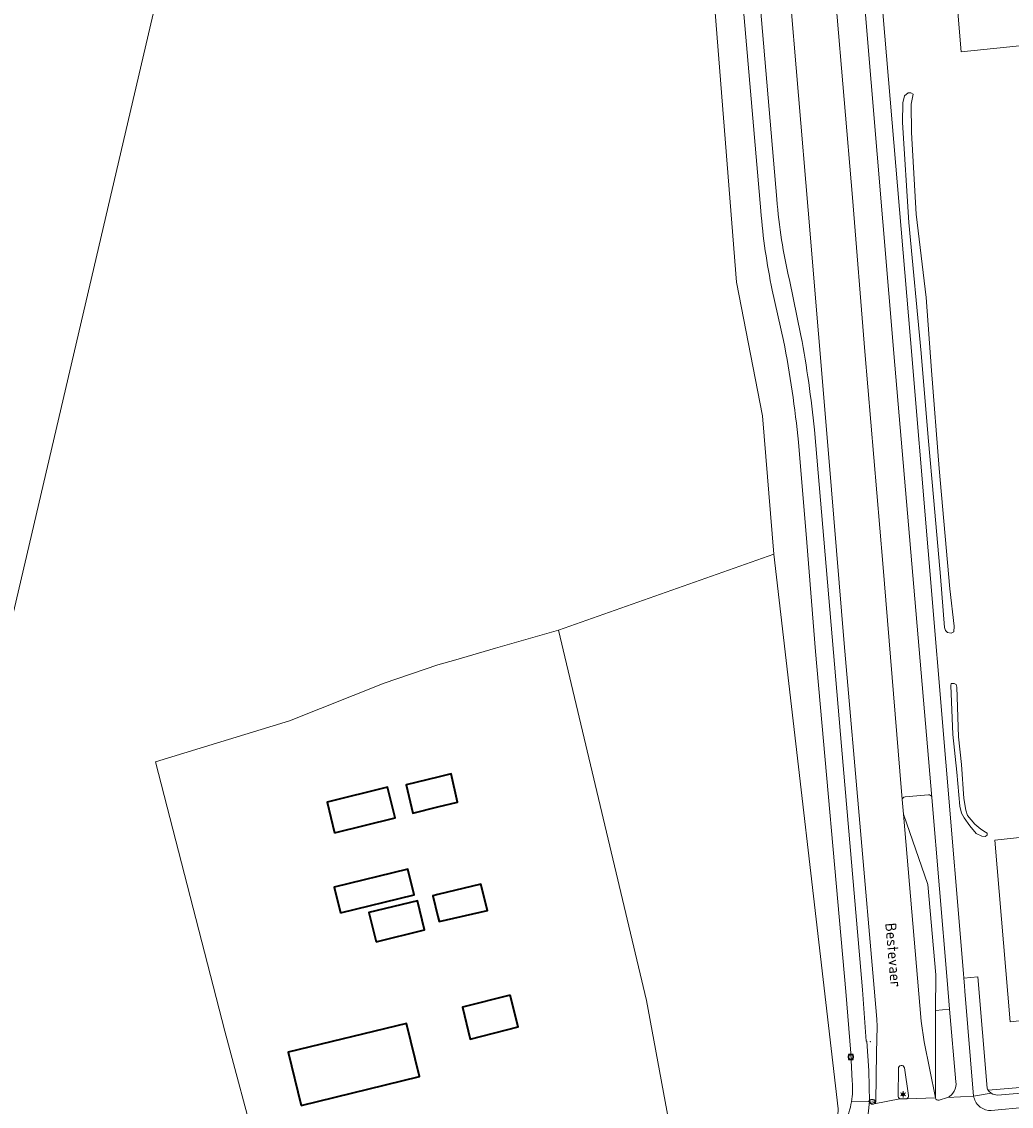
# Model space of a CAD drawing. Header units: metres. Extents: x 140853 to 145288, y 474558 to 480269.
# Tile 280 of 428: x 143931 to 144095, y 479277 to 479456. Entities that reach past the tile are written whole.
import ezdxf
from ezdxf.enums import TextEntityAlignment as Align

# ---------------------------------------------------------------- set-up
doc = ezdxf.new("R2010")
doc.units = ezdxf.units.M
doc.header["$MEASUREMENT"] = 0
for name, color, linetype, lineweight in [('B-WE-GR-BOUWLAND-G', 80, 'Continuous', 13), ('B-WE-GR-GRAS_KRUIDENRIJK-G', 80, 'Continuous', 18), ('B-WE-GR-HOUTOPSTAND_LOOF-G', 40, 'Continuous', 13), ('B-WE-KL-ET_LS_OV_LICHTMAST-S', 190, 'Continuous', 18), ('B-WE-KL-GAS_PUT-S', 30, 'Continuous', 18), ('B-WE-OG-BEBOUWING-G', 7, 'Continuous', 35), ('B-WE-OG-BEBOUWING_STRAATNAAM-T18', 10, 'Continuous', 18), ('B-WE-OG-HULPLIJN-G', 50, 'Continuous', 18), ('B-WE-OG-TERREIN_ERF-G', 7, 'Continuous', 18), ('B-WE-OG-TERREIN_ONBEGROEID-G', 7, 'Continuous', 18), ('B-WE-OG-WATER_GREPPEL-G', 160, 'Continuous', 18), ('B-WE-RI-GWA_RIOOLPUT-S', 30, 'Continuous', 18), ('B-WE-VH-VERHARDING_ASFALT-G', 252, 'Continuous', 18), ('B-WE-VH-VERHARDING_BETONSTRAATSTEEN-G', 252, 'Continuous', 18), ('B-WE-VH-VERHARDING_GESLOTEN-G', 7, 'Continuous', 18), ('B-WE-VH-VERHARDING_STRAATBAKSTEEN-G', 252, 'Continuous', 18), ('B-WE-VH-VERHARDING_TEGEL-G', 252, 'Continuous', 18), ('X-XX-XX-ALGEMEEN-S', 7, 'Continuous', 18)]:
    doc.layers.add(name, color=color, linetype=linetype, lineweight=lineweight)
doc.styles.add('NLCS-ISO', font='txt')

# ---------------------------------------------------------------- blocks, each defined once
blk = doc.blocks.new('SIE-WEG_AFVALBAK_TYPE_01')
for radius in [0.25, 0.156]:
    blk.add_circle((0, 0), radius)
blk = doc.blocks.new('B-SIE-WEG_LICHTMAST-SO')
at = {"ltscale": 0.1}
for p, q in [((-1.1, 0.63), (-2.19, 1.27)), ((0, 1.27), (0, 2.53)), ((1.1, 0.63), (2.19, 1.27)), ((-1.1, -0.63), (-2.19, -1.27)), ((0, -1.27), (0, -2.53)), ((1.1, -0.63), (2.19, -1.27))]:
    blk.add_line(p, q, dxfattribs=at)
at = {"flags": 128}
for points in [[(-1.16, 0.5), (1.16, 0.5)], [(-1.16, -0.5), (1.16, -0.5)]]:
    blk.add_lwpolyline(points, dxfattribs=at)
at = {"ltscale": 0.1}
blk.add_circle((0, 0), 1.27, dxfattribs=at)
at = {"style": 'NLCS-ISO'}
blk.add_attdef('TYPE', text='', height=1.8, dxfattribs=at).set_placement((0, 2.53), align=Align.BOTTOM_CENTER)
blk = doc.blocks.new('SRI-PUT_INSPECTIE-SO')
at = {"lineweight": -3, "flags": 128}
blk.add_lwpolyline([(-2, -2), (2, -2), (2, 2), (-2, 2)], close=True, dxfattribs=at)
at = {"lineweight": -3, "ltscale": 1.5}
blk.add_circle((0, 0), 2, dxfattribs=at)
at = {"ltscale": 0.1, "style": 'NLCS-ISO'}
blk.add_text('I', height=2.5, dxfattribs=at).set_placement((0, -0.01), align=Align.MIDDLE_CENTER)
blk = doc.blocks.new('SKL-GAS_PUT-SO')
at = {"color": 0, "linetype": 'ByBlock', "lineweight": 18}
blk.add_ellipse((0, 0), major_axis=(2.5, 0), ratio=0.601255, dxfattribs=at)
at = {"color": 0, "linetype": 'ByBlock', "lineweight": 18, "style": 'NLCS-ISO'}
blk.add_text('gas', height=1.8, dxfattribs=at).set_placement((0.12, 0.3), align=Align.MIDDLE_CENTER)

msp = doc.modelspace()

# ---------------------------------------------------------------- linework, layer by layer
at = {"layer": 'B-WE-GR-BOUWLAND-G', "ltscale": 0.2, "flags": 128}
msp.add_lwpolyline([(143922.011, 479189.042), (143933.522, 479193.947), (143949.899, 479201.351), (143974.874, 479212.393), (143983.247, 479216.409), (143984.459, 479217.031), (143975.518, 479250), (143964.831, 479289.788), (143953.398, 479334.227), (143975.497, 479340.989), (143991.145, 479347.206), (144000, 479350.201), (144002.994, 479351.063), (144009.52, 479352.941), (144019.922, 479355.934), (144055.436, 479368.448), (144053.545, 479391.306), (144049.271, 479413.356), (144045.599, 479459.956)], dxfattribs=at)
at = {"layer": 'B-WE-GR-GRAS_KRUIDENRIJK-G', "ltscale": 0.2, "flags": 128}
for points in [[(144165.983, 479459.526), (144086.347, 479451.35), (144082.282, 479500)], [(144045.599, 479459.956), (144049.271, 479413.356), (144053.545, 479391.306), (144055.436, 479368.448), (144066.07, 479276.949)]]:
    msp.add_lwpolyline(points, dxfattribs=at)
for points in [[(144051.753, 479475.987), (144055.928, 479427.021), (144055.928, 479427.021, 0.0386189), (144058.022, 479413.715), (144058.022, 479413.715), (144059.921, 479404.517), (144059.921, 479404.517, -0.0205439), (144062.144, 479388.987), (144062.144, 479388.987), (144066.43, 479338.741), (144070.091, 479296.625), (144070.65, 479288.16), (144070.79, 479288.134), (144071.131, 479283.234), (144071.243, 479278.2), (144071.243, 479278.2, 0.4336213), (144071.77, 479277.749), (144071.77, 479277.749, 0.0635605), (144071.994, 479277.793), (144071.994, 479277.793, 0.2682783), (144072.278, 479278.193), (144072.278, 479278.193), (144072.379, 479286.239), (144072.491, 479290.536), (144072.438, 479291.752), (144072.016, 479296.896), (144069.743, 479322.808), (144067.07, 479353.728), (144064.494, 479384.399), (144061.102, 479425.236), (144057.892, 479463.107)], [(144065.012, 479271.572, 0.1468255), (144068.257, 479278.137), (144068.257, 479278.137, 0.066894), (144068.374, 479281.53), (144068.374, 479281.53), (144068.16, 479286.15), (144067.323, 479296.334), (144062.342, 479352.388), (144060.858, 479370.419), (144059.498, 479386.937), (144059.498, 479386.937, 0.0233835), (144057.04, 479403.698), (144057.04, 479403.698), (144055.191, 479412.018), (144055.191, 479412.018, -0.0330391), (144053.295, 479425.095), (144053.295, 479425.095), (144050.29, 479460.21)], [(144065.657, 479459.651), (144068.396, 479427.29), (144070.464, 479401.91), (144073.432, 479366.903), (144076.258, 479332.656), (144076.631, 479327.989), (144076.631, 479327.989, -0.4031498), (144077.088, 479328.43), (144077.088, 479328.43), (144080.943, 479328.769), (144080.943, 479328.769, -0.4137798), (144081.507, 479328.34), (144081.507, 479328.34), (144075.432, 479399.625), (144070.495, 479458.105)], [(144073.44, 479457.8), (144078.018, 479403.877), (144086.717, 479299.301), (144086.769, 479298.505), (144089.094, 479298.771), (144090.642, 479280.388), (144090.642, 479280.388, 0.056675), (144090.813, 479280.05), (144090.813, 479280.05), (144113.801, 479281.956)]]:
    msp.add_lwpolyline(points, format="xyb", dxfattribs=at)
for points in [[(144082.723, 479382.591), (144084.493, 479362.73), (144085.183, 479356.569), (144085.115, 479355.674), (144084.72, 479355.452), (144084.089, 479355.552), (144083.75, 479355.887), (144083.586, 479356.399), (144082.941, 479364.796), (144081.821, 479377.28), (144080.905, 479387.709), (144079.75, 479401.65), (144077.72, 479423.186), (144076.645, 479439.668), (144076.725, 479442.9), (144077.028, 479444.094), (144077.585, 479444.556), (144078.047, 479444.572), (144078.445, 479444.333), (144078.079, 479442.693), (144078.174, 479438.012), (144078.931, 479424.559), (144080.56, 479410.786), (144081.445, 479398.742), (144082.723, 479382.591)], [(144088.594, 479323.91), (144089.571, 479323.087), (144090.377, 479322.624), (144090.654, 479322.445), (144090.644, 479322.097), (144090.321, 479321.915), (144089.781, 479321.972), (144088.854, 479322.411), (144087.755, 479323.666), (144086.86, 479324.958), (144086.388, 479325.759), (144086.106, 479326.922), (144085.632, 479332.525), (144085, 479338.739), (144084.621, 479346.827), (144084.728, 479347.127), (144085.172, 479347.141), (144085.545, 479346.963), (144085.631, 479346.544), (144085.926, 479338.348), (144086.406, 479333.765), (144086.772, 479328.15), (144087.13, 479326.219), (144087.41, 479325.369), (144088.594, 479323.91)], [(144111.779, 479323.455), (144114.268, 479293.466), (144105.617, 479292.543), (144105.729, 479291.499), (144103.183, 479291.228), (144103.072, 479292.272), (144094.412, 479291.348), (144091.922, 479321.305), (144100.589, 479322.243), (144100.476, 479323.287), (144103.022, 479323.563), (144103.135, 479322.519), (144111.779, 479323.455)]]:
    msp.add_lwpolyline(points, close=True, dxfattribs=at)
msp.add_lwpolyline([(144082.72, 479278.417), (144084.072, 479278.829), (144084.072, 479278.829, 0.3271508), (144085.498, 479281.428), (144085.498, 479281.428), (144084.431, 479293.391), (144082.142, 479293.196), (144082.116, 479278.771), (144082.116, 479278.771, 0.4776926), (144082.72, 479278.417)], format="xyb", close=True, dxfattribs=at)
at = {"layer": 'B-WE-GR-HOUTOPSTAND_LOOF-G', "ltscale": 0.2, "flags": 128}
msp.add_lwpolyline([(144055.436, 479368.448), (144019.922, 479355.934), (144034.407, 479294.858), (144038.449, 479273.137), (144042.472, 479251.517), (144044.215, 479255.543), (144044.696, 479256.235), (144045.392, 479257.124), (144045.891, 479257.604), (144064.797, 479274.34), (144064.797, 479274.34, 0.2648287), (144066.07, 479276.949), (144066.07, 479276.949), (144055.436, 479368.448)], format="xyb", close=True, dxfattribs=at)
at = {"layer": 'B-WE-OG-BEBOUWING-G', "ltscale": 0.2, "flags": 128}
for points in [[(144000, 479331.708), (143994.754, 479330.427), (143995.895, 479325.76), (144000, 479326.764), (144003.218, 479327.551), (144002.194, 479332.244), (144000, 479331.708)], [(143982.964, 479322.52), (143992.937, 479324.958), (143991.7, 479330.021), (143981.726, 479327.583), (143982.964, 479322.52)], [(143983.938, 479309.285), (143996.108, 479312.26), (143995.067, 479316.521), (143982.897, 479313.546), (143983.938, 479309.285)], [(144000, 479312.309), (143999.167, 479312.104), (144000, 479308.698), (144000.204, 479307.865), (144008.203, 479309.693), (144007.108, 479314.058), (144000, 479312.309)], [(143989.805, 479304.528), (143997.793, 479306.481), (143996.618, 479311.289), (143988.63, 479309.336), (143989.805, 479304.528)], [(144011.924, 479295.733), (144004.084, 479293.728), (144005.358, 479288.457), (144013.267, 479290.48), (144011.924, 479295.733)], [(143977.469, 479277.513), (143996.989, 479282.285), (143994.843, 479291.065), (143975.322, 479286.293), (143977.469, 479277.513)]]:
    msp.add_lwpolyline(points, close=True, dxfattribs=at)
at = {"layer": 'B-WE-OG-HULPLIJN-G'}
msp.add_lwpolyline([(141484.938, 478467.493), (142922.898, 478740.923), (143043.789, 479141.528), (143928.198, 479351.369), (144042.725, 479840.999), (144698.079, 479872.794), (144672.627, 478988.916), (144742.617, 478639.181), (145060.75, 478225.858), (145035.298, 477659.922), (145054.388, 476896.862), (144768.066, 476833.275), (144755.342, 477825.251), (143616.428, 477755.303), (142541.14, 475313.514), (141510.39, 476108.367), (141014.104, 476776.044), (140988.652, 477462.798), (141421.313, 477755.303), (141484.938, 478467.493)], close=True, dxfattribs=at)
at = {"layer": 'B-WE-OG-TERREIN_ERF-G', "ltscale": 0.2, "flags": 128}
for points in [[(144082.282, 479500), (144086.347, 479451.35), (144165.983, 479459.526), (144166.837, 479453.51), (144183.257, 479455.219), (144211.127, 479458.73)], [(144038.449, 479273.137), (144034.407, 479294.858), (144034.407, 479294.858), (144019.922, 479355.934), (144009.52, 479352.941), (144002.994, 479351.063), (144000, 479350.201), (143991.145, 479347.206), (143975.497, 479340.989), (143953.398, 479334.227), (143964.831, 479289.788), (143975.518, 479250)]]:
    msp.add_lwpolyline(points, dxfattribs=at)
for points in [[(143995.895, 479325.76), (143994.754, 479330.427), (144000, 479331.708), (144002.194, 479332.244), (144003.218, 479327.551), (144000, 479326.764), (143995.895, 479325.76)], [(143982.964, 479322.52), (143981.726, 479327.583), (143991.7, 479330.021), (143992.937, 479324.958), (143982.964, 479322.52)], [(143983.938, 479309.285), (143982.897, 479313.546), (143995.067, 479316.521), (143996.108, 479312.26), (143983.938, 479309.285)], [(144000.204, 479307.865), (144000, 479308.698), (143999.167, 479312.104), (144000, 479312.309), (144007.108, 479314.058), (144008.203, 479309.693), (144000.204, 479307.865)], [(143989.805, 479304.528), (143988.63, 479309.336), (143996.618, 479311.289), (143997.793, 479306.481), (143989.805, 479304.528)], [(144005.358, 479288.457), (144004.084, 479293.728), (144011.924, 479295.733), (144013.267, 479290.48), (144005.358, 479288.457)], [(143996.989, 479282.285), (143977.469, 479277.513), (143975.322, 479286.293), (143994.843, 479291.065), (143996.989, 479282.285)]]:
    msp.add_lwpolyline(points, close=True, dxfattribs=at)
at = {"layer": 'B-WE-OG-TERREIN_ONBEGROEID-G', "ltscale": 0.2, "flags": 128}
msp.add_lwpolyline([(144092.351, 479279.25), (144103.3, 479280.15), (144113.916, 479280.804), (144113.801, 479281.956), (144090.813, 479280.05), (144090.813, 479280.05, 0.1014001), (144091.313, 479279.544), (144091.313, 479279.544, 0.1560986), (144092.351, 479279.25)], format="xyb", close=True, dxfattribs=at)
at = {"layer": 'B-WE-OG-WATER_GREPPEL-G', "ltscale": 0.2, "flags": 128}
for points in [[(144079.75, 479401.65), (144080.905, 479387.709), (144081.821, 479377.28), (144082.941, 479364.796), (144083.586, 479356.399), (144083.75, 479355.887), (144084.089, 479355.552), (144084.72, 479355.452), (144085.115, 479355.674), (144085.183, 479356.569), (144084.493, 479362.73), (144082.723, 479382.591), (144081.445, 479398.742), (144080.56, 479410.786), (144078.931, 479424.559), (144078.174, 479438.012), (144078.079, 479442.693), (144078.445, 479444.333), (144078.047, 479444.572), (144077.585, 479444.556), (144077.028, 479444.094), (144076.725, 479442.9), (144076.645, 479439.668), (144077.72, 479423.186), (144079.75, 479401.65)], [(144087.755, 479323.666), (144088.854, 479322.411), (144089.781, 479321.972), (144090.321, 479321.915), (144090.644, 479322.097), (144090.654, 479322.445), (144090.377, 479322.624), (144089.571, 479323.087), (144088.594, 479323.91), (144087.41, 479325.369), (144087.13, 479326.219), (144086.772, 479328.15), (144086.406, 479333.765), (144085.926, 479338.348), (144085.631, 479346.544), (144085.545, 479346.963), (144085.172, 479347.141), (144084.728, 479347.127), (144084.621, 479346.827), (144085, 479338.739), (144085.632, 479332.525), (144086.106, 479326.922), (144086.388, 479325.759), (144086.86, 479324.958), (144087.755, 479323.666)]]:
    msp.add_lwpolyline(points, close=True, dxfattribs=at)
at = {"layer": 'B-WE-VH-VERHARDING_ASFALT-G', "ltscale": 0.2, "flags": 128}
for points in [[(144057.892, 479463.107), (144061.102, 479425.236), (144064.494, 479384.399), (144067.07, 479353.728), (144069.743, 479322.808), (144072.016, 479296.896), (144072.438, 479291.752), (144072.491, 479290.536), (144072.379, 479286.239), (144072.278, 479278.193), (144072.278, 479278.193, -0.2682783), (144071.994, 479277.793), (144071.994, 479277.793), (144076.247, 479278.632), (144076.247, 479278.632, -0.3205564), (144075.935, 479279.112), (144075.935, 479279.112), (144075.999, 479283.61), (144075.999, 479283.61, -0.9241611), (144076.975, 479283.74), (144076.975, 479283.74), (144077.679, 479279.189), (144077.679, 479279.189, -0.3152159), (144077.376, 479278.622), (144077.376, 479278.622), (144082.116, 479278.771), (144080.257, 479288.005), (144079.734, 479291.411), (144076.822, 479325.607), (144076.631, 479327.989), (144076.631, 479327.989), (144076.258, 479332.656), (144073.432, 479366.903), (144070.464, 479401.91), (144068.396, 479427.29), (144065.657, 479459.651)], [(144089.513, 479277.263, -0.1710142), (144088.462, 479278.837), (144088.462, 479278.837), (144088.409, 479279.075), (144084.072, 479278.829), (144082.72, 479278.417), (144082.72, 479278.417, -0.4776926), (144082.116, 479278.771), (144082.116, 479278.771), (144077.376, 479278.622), (144076.432, 479278.598), (144076.432, 479278.598, -0.0970015), (144076.247, 479278.632), (144076.247, 479278.632), (144071.994, 479277.793), (144071.994, 479277.793, -0.0635605), (144071.77, 479277.749), (144071.77, 479277.749, -0.4336213), (144071.243, 479278.2), (144071.243, 479278.2), (144070.776, 479274.122)]]:
    msp.add_lwpolyline(points, format="xyb", dxfattribs=at)
msp.add_lwpolyline([(144048.856, 479252.606), (144049.631, 479253.741), (144050.797, 479255.023), (144067.388, 479269.458), (144068.922, 479271.201), (144070.357, 479273.228), (144070.776, 479274.122), (144071.243, 479278.2), (144068.257, 479278.137), (144068.257, 479278.137, -0.1468255), (144065.012, 479271.572), (144065.012, 479271.572), (144062.375, 479269.12), (144047.871, 479256.513), (144047.871, 479256.513, 0.3097905), (144045.468, 479248.989), (144045.468, 479248.989), (144048.4, 479250.65), (144048.4, 479250.65, -0.1768167), (144048.856, 479252.606)], format="xyb", close=True, dxfattribs=at)
at = {"layer": 'B-WE-VH-VERHARDING_BETONSTRAATSTEEN-G', "ltscale": 0.2, "flags": 128}
msp.add_lwpolyline([(144077.376, 479278.622, 0.3152159), (144077.679, 479279.189), (144077.679, 479279.189), (144076.975, 479283.74), (144076.975, 479283.74, 0.9241611), (144075.999, 479283.61), (144075.999, 479283.61), (144075.935, 479279.112), (144075.935, 479279.112, 0.3205564), (144076.247, 479278.632), (144076.247, 479278.632, 0.0970015), (144076.432, 479278.598), (144076.432, 479278.598), (144077.376, 479278.622)], format="xyb", close=True, dxfattribs=at)
msp.add_lwpolyline([(144103.3, 479280.15), (144092.351, 479279.25), (144092.351, 479279.25, -0.1560986), (144091.313, 479279.544), (144091.313, 479279.544), (144088.409, 479279.075), (144088.462, 479278.837), (144088.462, 479278.837, 0.1710142), (144089.513, 479277.263), (144089.513, 479277.263, 0.170722), (144091.319, 479276.695), (144091.319, 479276.695), (144097.205, 479277.231)], format="xyb", dxfattribs=at)
at = {"layer": 'B-WE-VH-VERHARDING_GESLOTEN-G', "ltscale": 0.2, "flags": 128}
msp.add_lwpolyline([(144111.779, 479323.455), (144103.135, 479322.519), (144103.022, 479323.563), (144100.476, 479323.287), (144100.589, 479322.243), (144091.922, 479321.305), (144094.412, 479291.348), (144103.072, 479292.272), (144103.183, 479291.228), (144105.729, 479291.499), (144105.617, 479292.543), (144114.268, 479293.466), (144111.779, 479323.455)], close=True, dxfattribs=at)
at = {"layer": 'B-WE-VH-VERHARDING_STRAATBAKSTEEN-G', "ltscale": 0.2, "flags": 128}
msp.add_lwpolyline([(144076.822, 479325.607), (144079.734, 479291.411), (144080.257, 479288.005), (144082.116, 479278.771), (144082.142, 479293.196), (144082.15, 479299.081), (144080.874, 479313.984), (144076.822, 479325.607)], close=True, dxfattribs=at)
at = {"layer": 'B-WE-VH-VERHARDING_TEGEL-G', "ltscale": 0.2, "flags": 128}
for points in [[(144050.29, 479460.21), (144053.295, 479425.095), (144053.295, 479425.095, 0.0330391), (144055.191, 479412.018), (144055.191, 479412.018), (144057.04, 479403.698), (144057.04, 479403.698, -0.0233835), (144059.498, 479386.937), (144059.498, 479386.937), (144060.858, 479370.419), (144062.342, 479352.388), (144067.323, 479296.334), (144068.16, 479286.15), (144068.374, 479281.53), (144068.374, 479281.53, -0.066894), (144068.257, 479278.137), (144068.257, 479278.137), (144071.243, 479278.2), (144071.131, 479283.234), (144070.79, 479288.134), (144070.65, 479288.16), (144070.091, 479296.625), (144066.43, 479338.741), (144062.144, 479388.987), (144062.144, 479388.987, 0.0205439), (144059.921, 479404.517), (144059.921, 479404.517), (144058.022, 479413.715), (144058.022, 479413.715, -0.0386189), (144055.928, 479427.021), (144055.928, 479427.021), (144051.753, 479475.987)], [(144070.495, 479458.105), (144075.432, 479399.625), (144081.507, 479328.34), (144084.048, 479298.196), (144084.431, 479293.391), (144085.498, 479281.428), (144085.498, 479281.428, -0.3271508), (144084.072, 479278.829), (144084.072, 479278.829), (144088.409, 479279.075), (144086.948, 479296.382), (144086.876, 479297.239), (144086.769, 479298.505), (144086.717, 479299.301), (144078.018, 479403.877), (144073.44, 479457.8)]]:
    msp.add_lwpolyline(points, format="xyb", dxfattribs=at)
for points in [[(144080.943, 479328.769), (144077.088, 479328.43), (144077.088, 479328.43, 0.4031498), (144076.631, 479327.989), (144076.631, 479327.989), (144076.822, 479325.607), (144080.874, 479313.984), (144082.15, 479299.081), (144082.142, 479293.196), (144084.431, 479293.391), (144084.048, 479298.196), (144081.507, 479328.34), (144081.507, 479328.34, 0.4137798), (144080.943, 479328.769)], [(144090.813, 479280.05, -0.056675), (144090.642, 479280.388), (144090.642, 479280.388), (144089.094, 479298.771), (144086.769, 479298.505), (144086.876, 479297.239), (144086.948, 479296.382), (144088.409, 479279.075), (144091.313, 479279.544), (144091.313, 479279.544, -0.1014001), (144090.813, 479280.05)]]:
    msp.add_lwpolyline(points, format="xyb", close=True, dxfattribs=at)

# ---------------------------------------------------------------- block references
at = {"layer": 'B-WE-KL-ET_LS_OV_LICHTMAST-S', "xscale": 0.2, "yscale": 0.2, "zscale": 0.2}
msp.add_blockref('B-SIE-WEG_LICHTMAST-SO', (144076.759, 479279.362), dxfattribs=at)
at = {"layer": 'B-WE-KL-GAS_PUT-S', "xscale": 0.2, "yscale": 0.2, "zscale": 0.2}
msp.add_blockref('SKL-GAS_PUT-SO', (144071.636, 479278.233), dxfattribs=at)
at = {"layer": 'B-WE-RI-GWA_RIOOLPUT-S', "xscale": 0.2, "yscale": 0.2, "zscale": 0.2}
msp.add_blockref('SRI-PUT_INSPECTIE-SO', (144068.15, 479285.534), dxfattribs=at)
at = {"layer": 'X-XX-XX-ALGEMEEN-S', "xscale": 0.2, "yscale": 0.2, "zscale": 0.2}
msp.add_blockref('SIE-WEG_AFVALBAK_TYPE_01', (144071.366, 479288.054), dxfattribs=at)

# ---------------------------------------------------------------- texts
at = {"layer": 'B-WE-OG-BEBOUWING_STRAATNAAM-T18', "style": 'NLCS-ISO'}
msp.add_text('Bestevaer', height=1.8, rotation=274.9, dxfattribs=at).set_placement((144075.171, 479302.34), align=Align.MIDDLE_CENTER)

doc.saveas('drawing.dxf')
